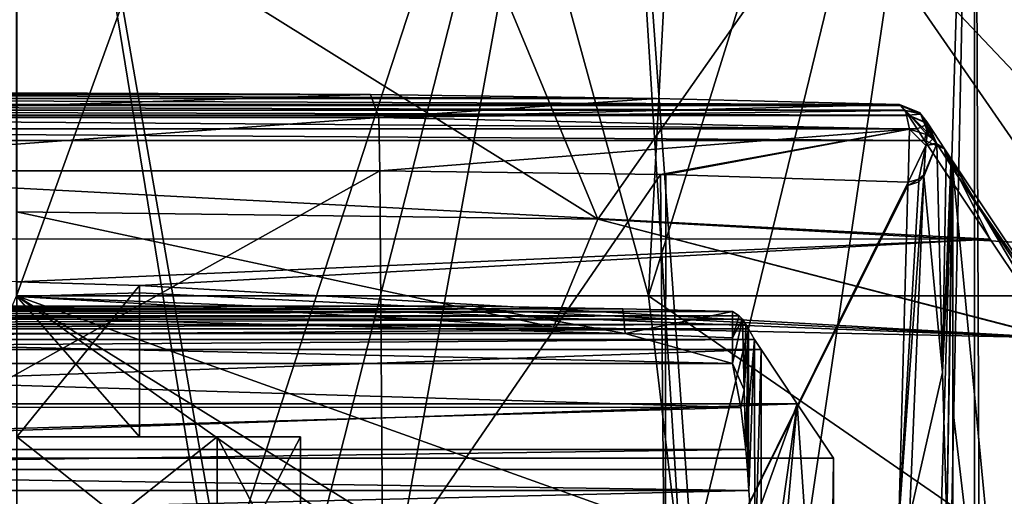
# Model space of a CAD drawing. Header units: millimetres. Extents: x -106 to 198, y -388 to 267.
# Tile 537 of 656: x 0.05 to 17.41, y 41.47 to 49.87. Entities that reach past the tile are written whole.
import ezdxf

# ---------------------------------------------------------------- set-up
doc = ezdxf.new("R2010")
doc.units = ezdxf.units.MM
doc.header["$LTSCALE"] = 52.148148
for name, color, linetype in [('10', 7, 'CONTINUOUS'), ('101', 7, 'CONTINUOUS'), ('102', 7, 'CONTINUOUS'), ('103', 7, 'CONTINUOUS'), ('105', 7, 'CONTINUOUS'), ('119', 7, 'CONTINUOUS'), ('13', 7, 'CONTINUOUS'), ('150', 7, 'CONTINUOUS'), ('151', 7, 'CONTINUOUS'), ('152', 7, 'CONTINUOUS'), ('153', 7, 'CONTINUOUS'), ('154', 7, 'CONTINUOUS'), ('155', 7, 'CONTINUOUS'), ('156', 7, 'CONTINUOUS'), ('157', 7, 'CONTINUOUS'), ('158', 7, 'CONTINUOUS'), ('159', 7, 'CONTINUOUS'), ('160', 7, 'CONTINUOUS'), ('180', 7, 'CONTINUOUS'), ('2', 7, 'CONTINUOUS'), ('233', 7, 'CONTINUOUS'), ('234', 7, 'CONTINUOUS'), ('235', 7, 'CONTINUOUS'), ('26', 7, 'CONTINUOUS'), ('36', 7, 'CONTINUOUS'), ('37', 7, 'CONTINUOUS'), ('5534', 7, 'CONTINUOUS'), ('57', 7, 'CONTINUOUS'), ('58', 7, 'CONTINUOUS'), ('59', 7, 'CONTINUOUS'), ('60', 7, 'CONTINUOUS'), ('87', 7, 'CONTINUOUS'), ('9', 7, 'CONTINUOUS'), ('97', 7, 'CONTINUOUS')]:
    doc.layers.add(name, color=color, linetype=linetype)

msp = doc.modelspace()

# ---------------------------------------------------------------- linework, layer by layer
at = {"layer": '10', "linetype": 'CONTINUOUS'}
for points in [[(17.653, 45.508, 66.972), (16.5, 47.239, 100), (18.719, 24.1, 36.462), (17.653, 45.508, 66.972)], [(18.719, 24.1, 36.462), (16.5, 47.239, 100), (16.5, 43.005, 100), (18.719, 24.1, 36.462)], [(16.5, 38.769, 100), (18.719, 24.1, 36.462), (16.5, 43.005, 100), (16.5, 38.769, 100)]]:
    msp.add_3dface(points, dxfattribs=at)
at = {"layer": '101', "linetype": 'CONTINUOUS'}
for points in [[(10.724, 44.335, 110.003), (8.038, 44.82, 111.147), (10.683, 44.773, 110.242), (10.724, 44.335, 110.003)], [(12.618, 44.723, 109.286), (10.724, 44.335, 110.003), (10.683, 44.773, 110.242), (12.618, 44.723, 109.286)], [(12.617, 44.259, 109.025), (10.724, 44.335, 110.003), (12.618, 44.723, 109.286), (12.617, 44.259, 109.025)], [(12.616, 43.808, 108.762), (10.724, 44.335, 110.003), (12.617, 44.259, 109.025), (12.616, 43.808, 108.762)]]:
    msp.add_3dface(points, dxfattribs=at)
at = {"layer": '102', "linetype": 'CONTINUOUS'}
for points in [[(12.617, 44.259, 109.025), (12.618, 44.723, 109.286), (12.733, 44.65, 107.907), (12.617, 44.259, 109.025)], [(12.792, 44.591, 106.769), (12.617, 44.259, 109.025), (12.733, 44.65, 107.907), (12.792, 44.591, 106.769)], [(12.616, 43.808, 108.762), (12.617, 44.259, 109.025), (12.792, 44.591, 106.769), (12.616, 43.808, 108.762)], [(12.824, 43.346, 105.983), (12.616, 43.808, 108.762), (12.792, 44.591, 106.769), (12.824, 43.346, 105.983)], [(12.76, 43.035, 106.941), (12.616, 43.808, 108.762), (12.824, 43.346, 105.983), (12.76, 43.035, 106.941)], [(12.853, 42.293, 105.194), (12.76, 43.035, 106.941), (12.824, 43.346, 105.983), (12.853, 42.293, 105.194)]]:
    msp.add_3dface(points, dxfattribs=at)
at = {"layer": '103', "linetype": 'CONTINUOUS'}
for points in [[(12.824, 43.346, 105.983), (12.792, 44.591, 106.769), (12.853, 44.495, 104.94), (12.824, 43.346, 105.983)], [(12.898, 44.419, 103.5), (12.824, 43.346, 105.983), (12.853, 44.495, 104.94), (12.898, 44.419, 103.5)], [(12.853, 42.293, 105.194), (12.824, 43.346, 105.983), (12.898, 44.419, 103.5), (12.853, 42.293, 105.194)], [(12.898, 43.01, 103.56), (12.853, 42.293, 105.194), (12.898, 44.419, 103.5), (12.898, 43.01, 103.56)], [(12.88, 41.943, 104.368), (12.853, 42.293, 105.194), (12.898, 43.01, 103.56), (12.88, 41.943, 104.368)], [(12.904, 41.574, 103.5), (12.88, 41.943, 104.368), (12.898, 43.01, 103.56), (12.904, 41.574, 103.5)]]:
    msp.add_3dface(points, dxfattribs=at)
at = {"layer": '105', "linetype": 'CONTINUOUS'}
for points in [[(12.898, 43.01, 103.56), (12.898, 44.419, 103.5), (13.005, 44.235, 99.983), (12.898, 43.01, 103.56)], [(12.904, 41.574, 103.5), (12.898, 43.01, 103.56), (13.005, 44.235, 99.983), (12.904, 41.574, 103.5)], [(13.011, 40.093, 100.011), (12.904, 41.574, 103.5), (13.005, 44.235, 99.983), (13.011, 40.093, 100.011)], [(13.12, 44.053, 96.5), (13.011, 40.093, 100.011), (13.005, 44.235, 99.983), (13.12, 44.053, 96.5)], [(13.12, 44.053, 96.5), (13.12, 41.328, 96.5), (13.011, 40.093, 100.011), (13.12, 44.053, 96.5)]]:
    msp.add_3dface(points, dxfattribs=at)
at = {"layer": '119', "linetype": 'CONTINUOUS'}
msp.add_3dface([(8.206, 39.195, -20.5), (-0.001, 45, -20.5), (8.416, 39.789, -20.289), (8.206, 39.195, -20.5)], dxfattribs=at)
at = {"layer": '13', "linetype": 'CONTINUOUS'}
for points in [[(-11.272, 48.477, 114.046), (15.561, 48.374, 112.081), (-15.561, 48.374, 112.081), (-11.272, 48.477, 114.046)], [(-6.235, 48.548, 115.404), (11.275, 48.477, 114.044), (-11.272, 48.477, 114.046), (-6.235, 48.548, 115.404)], [(11.275, 48.477, 114.044), (15.561, 48.374, 112.081), (-11.272, 48.477, 114.046), (11.275, 48.477, 114.044)], [(0, 48.578, 115.97), (6.235, 48.548, 115.404), (-6.235, 48.548, 115.404), (0, 48.578, 115.97)], [(6.235, 48.548, 115.404), (11.275, 48.477, 114.044), (-6.235, 48.548, 115.404), (6.235, 48.548, 115.404)], [(-15.707, 48.187, 108.518), (-15.645, 48.271, 110.114), (15.707, 48.187, 108.518), (-15.707, 48.187, 108.518)], [(-15.645, 48.271, 110.114), (-15.575, 48.357, 111.752), (15.645, 48.271, 110.114), (-15.645, 48.271, 110.114)], [(15.707, 48.187, 108.518), (-15.645, 48.271, 110.114), (15.645, 48.271, 110.114), (15.707, 48.187, 108.518)], [(-15.575, 48.357, 111.752), (-15.568, 48.365, 111.914), (15.575, 48.357, 111.752), (-15.575, 48.357, 111.752)], [(15.645, 48.271, 110.114), (-15.575, 48.357, 111.752), (15.575, 48.357, 111.752), (15.645, 48.271, 110.114)], [(-15.568, 48.365, 111.914), (-15.561, 48.374, 112.081), (15.568, 48.365, 111.914), (-15.568, 48.365, 111.914)], [(15.575, 48.357, 111.752), (-15.568, 48.365, 111.914), (15.568, 48.365, 111.914), (15.575, 48.357, 111.752)], [(-15.561, 48.374, 112.081), (15.561, 48.374, 112.081), (15.568, 48.365, 111.914), (-15.561, 48.374, 112.081)], [(-15.869, 47.944, 103.884), (-15.715, 48.176, 108.304), (15.869, 47.944, 103.884), (-15.869, 47.944, 103.884)], [(-15.715, 48.176, 108.304), (-15.711, 48.182, 108.411), (15.715, 48.176, 108.304), (-15.715, 48.176, 108.304)], [(15.869, 47.944, 103.884), (-15.715, 48.176, 108.304), (15.715, 48.176, 108.304), (15.869, 47.944, 103.884)], [(-15.711, 48.182, 108.411), (-15.707, 48.187, 108.518), (15.711, 48.182, 108.411), (-15.711, 48.182, 108.411)], [(15.715, 48.176, 108.304), (-15.711, 48.182, 108.411), (15.711, 48.182, 108.411), (15.715, 48.176, 108.304)], [(15.711, 48.182, 108.411), (-15.707, 48.187, 108.518), (15.707, 48.187, 108.518), (15.711, 48.182, 108.411)], [(-16, 47.74, 99.983), (-15.869, 47.944, 103.884), (16, 47.74, 99.983), (-16, 47.74, 99.983)], [(16, 47.74, 99.983), (-15.869, 47.944, 103.884), (15.869, 47.944, 103.884), (16, 47.74, 99.983)], [(-17.154, 46.007, 66.914), (-16, 47.739, 99.957), (17.158, 46.001, 66.798), (-17.154, 46.007, 66.914)], [(-16, 47.739, 99.97), (-16, 47.74, 99.983), (16, 47.739, 99.97), (-16, 47.739, 99.97)], [(16, 47.739, 99.97), (-16, 47.74, 99.983), (16, 47.74, 99.983), (16, 47.739, 99.97)], [(-16, 47.739, 99.957), (-16, 47.739, 99.97), (16, 47.739, 99.957), (-16, 47.739, 99.957)], [(16, 47.739, 99.957), (-16, 47.739, 99.97), (16, 47.739, 99.97), (16, 47.739, 99.957)], [(17.158, 46.001, 66.798), (-16, 47.739, 99.957), (16, 47.739, 99.957), (17.158, 46.001, 66.798)], [(-17.154, 46.007, 66.914), (17.158, 46.001, 66.798), (0, 45.251, 52.5), (-17.154, 46.007, 66.914)], [(0, 45.251, 52.5), (17.158, 46.001, 66.798), (2.165, 45.186, 51.251), (0, 45.251, 52.5)], [(17.158, 46.001, 66.798), (18.317, 44.261, 33.609), (2.165, 45.186, 51.251), (17.158, 46.001, 66.798)], [(2.165, 45.186, 51.251), (18.317, 44.261, 33.609), (2.165, 45.055, 48.749), (2.165, 45.186, 51.251)], [(9.463, 44.448, 37.175), (-0.002, 44.512, 38.39), (0, 44.989, 47.5), (9.463, 44.448, 37.175)], [(18.317, 44.261, 33.609), (0, 44.989, 47.5), (2.165, 45.055, 48.749), (18.317, 44.261, 33.609)], [(18.317, 44.261, 33.609), (9.463, 44.448, 37.175), (0, 44.989, 47.5), (18.317, 44.261, 33.609)]]:
    msp.add_3dface(points, dxfattribs=at)
at = {"layer": '150', "linetype": 'CONTINUOUS'}
for points in [[(6.235, 48.548, 115.404), (0, 48.578, 115.97), (-6.385, 48.143, 116.247), (6.235, 48.548, 115.404)], [(6.235, 48.548, 115.404), (-6.385, 48.143, 116.247), (6.385, 48.143, 116.247), (6.235, 48.548, 115.404)], [(-6.401, 47.204, 116.38), (6.401, 47.204, 116.38), (6.385, 48.143, 116.247), (-6.401, 47.204, 116.38)], [(-6.385, 48.143, 116.247), (-6.401, 47.204, 116.38), (6.385, 48.143, 116.247), (-6.385, 48.143, 116.247)]]:
    msp.add_3dface(points, dxfattribs=at)
at = {"layer": '151', "linetype": 'CONTINUOUS'}
for points in [[(11.275, 48.477, 114.044), (6.235, 48.548, 115.404), (6.385, 48.143, 116.247), (11.275, 48.477, 114.044)], [(15.561, 48.374, 112.081), (11.275, 48.477, 114.044), (6.385, 48.143, 116.247), (15.561, 48.374, 112.081)], [(15.561, 48.374, 112.081), (6.385, 48.143, 116.247), (15.667, 48.269, 112.596), (15.561, 48.374, 112.081)], [(15.667, 48.269, 112.596), (6.385, 48.143, 116.247), (15.732, 47.938, 112.991), (15.667, 48.269, 112.596)], [(6.385, 48.143, 116.247), (6.401, 47.204, 116.38), (15.732, 47.938, 112.991), (6.385, 48.143, 116.247)], [(6.401, 47.204, 116.38), (11.345, 47.141, 115.07), (15.732, 47.938, 112.991), (6.401, 47.204, 116.38)], [(11.345, 47.141, 115.07), (11.443, 47.139, 115.035), (15.732, 47.938, 112.991), (11.345, 47.141, 115.07)], [(11.443, 47.139, 115.035), (15.709, 47.002, 113.11), (15.732, 47.938, 112.991), (11.443, 47.139, 115.035)]]:
    msp.add_3dface(points, dxfattribs=at)
at = {"layer": '152', "linetype": 'CONTINUOUS'}
for points in [[(15.544, 41.026, 109.688), (15.733, 41.096, 109.402), (15.985, 47.105, 112.713), (15.544, 41.026, 109.688)], [(15.544, 41.026, 109.688), (15.985, 47.105, 112.713), (15.899, 47.009, 112.931), (15.544, 41.026, 109.688)], [(15.707, 46.948, 113.085), (15.544, 41.026, 109.688), (15.899, 47.009, 112.931), (15.707, 46.948, 113.085)]]:
    msp.add_3dface(points, dxfattribs=at)
at = {"layer": '153', "linetype": 'CONTINUOUS'}
for points in [[(15.709, 47.002, 113.11), (15.707, 46.948, 113.085), (15.901, 47.054, 112.951), (15.709, 47.002, 113.11)], [(15.707, 46.948, 113.085), (15.899, 47.009, 112.931), (15.901, 47.054, 112.951), (15.707, 46.948, 113.085)], [(15.899, 47.009, 112.931), (15.985, 47.105, 112.713), (15.901, 47.054, 112.951), (15.899, 47.009, 112.931)], [(15.986, 47.121, 112.72), (15.986, 47.136, 112.727), (15.901, 47.054, 112.951), (15.986, 47.121, 112.72)], [(15.985, 47.105, 112.713), (15.986, 47.121, 112.72), (15.901, 47.054, 112.951), (15.985, 47.105, 112.713)], [(15.709, 47.002, 113.11), (15.708, 46.975, 113.097), (15.707, 46.948, 113.085), (15.709, 47.002, 113.11)]]:
    msp.add_3dface(points, dxfattribs=at)
at = {"layer": '154', "linetype": 'CONTINUOUS'}
for points in [[(15.561, 48.374, 112.081), (15.667, 48.269, 112.596), (15.922, 48.224, 112.069), (15.561, 48.374, 112.081)], [(16.047, 47.84, 112.358), (16.065, 47.865, 112.008), (15.667, 48.269, 112.596), (16.047, 47.84, 112.358)], [(16.047, 47.84, 112.358), (15.667, 48.269, 112.596), (15.732, 47.938, 112.991), (16.047, 47.84, 112.358)], [(15.667, 48.269, 112.596), (16.065, 47.865, 112.008), (15.922, 48.224, 112.069), (15.667, 48.269, 112.596)], [(15.709, 47.002, 113.11), (16.023, 47.651, 112.649), (15.732, 47.938, 112.991), (15.709, 47.002, 113.11)], [(16.023, 47.651, 112.649), (16.047, 47.84, 112.358), (15.732, 47.938, 112.991), (16.023, 47.651, 112.649)], [(16.023, 47.651, 112.649), (15.709, 47.002, 113.11), (15.901, 47.054, 112.951), (16.023, 47.651, 112.649)], [(15.986, 47.136, 112.727), (16.023, 47.651, 112.649), (15.901, 47.054, 112.951), (15.986, 47.136, 112.727)]]:
    msp.add_3dface(points, dxfattribs=at)
at = {"layer": '155', "linetype": 'CONTINUOUS'}
for points in [[(15.568, 48.365, 111.914), (15.561, 48.374, 112.081), (15.922, 48.224, 112.069), (15.568, 48.365, 111.914)], [(15.575, 48.357, 111.752), (15.568, 48.365, 111.914), (15.922, 48.224, 112.069), (15.575, 48.357, 111.752)], [(15.575, 48.357, 111.752), (15.922, 48.224, 112.069), (15.934, 48.205, 111.772), (15.575, 48.357, 111.752)], [(15.922, 48.224, 112.069), (16.065, 47.865, 112.008), (15.934, 48.205, 111.772), (15.922, 48.224, 112.069)], [(16.065, 47.865, 112.008), (16.069, 47.849, 111.9), (15.934, 48.205, 111.772), (16.065, 47.865, 112.008)], [(16.069, 47.849, 111.9), (16.074, 47.841, 111.796), (15.934, 48.205, 111.772), (16.069, 47.849, 111.9)]]:
    msp.add_3dface(points, dxfattribs=at)
at = {"layer": '156', "linetype": 'CONTINUOUS'}
for points in [[(15.645, 48.271, 110.114), (15.575, 48.357, 111.752), (15.934, 48.205, 111.772), (15.645, 48.271, 110.114)], [(15.707, 48.187, 108.518), (15.645, 48.271, 110.114), (15.934, 48.205, 111.772), (15.707, 48.187, 108.518)], [(15.707, 48.187, 108.518), (15.934, 48.205, 111.772), (16.059, 48.043, 108.538), (15.707, 48.187, 108.518)], [(16.074, 47.841, 111.796), (16.146, 47.768, 110.13), (15.934, 48.205, 111.772), (16.074, 47.841, 111.796)], [(16.146, 47.768, 110.13), (16.207, 47.693, 108.562), (15.934, 48.205, 111.772), (16.146, 47.768, 110.13)], [(15.934, 48.205, 111.772), (16.207, 47.693, 108.562), (16.059, 48.043, 108.538), (15.934, 48.205, 111.772)]]:
    msp.add_3dface(points, dxfattribs=at)
at = {"layer": '157', "linetype": 'CONTINUOUS'}
for points in [[(15.711, 48.182, 108.411), (15.707, 48.187, 108.518), (16.059, 48.043, 108.538), (15.711, 48.182, 108.411)], [(15.715, 48.176, 108.304), (15.711, 48.182, 108.411), (16.059, 48.043, 108.538), (15.715, 48.176, 108.304)], [(15.715, 48.176, 108.304), (16.059, 48.043, 108.538), (16.066, 48.032, 108.324), (15.715, 48.176, 108.304)], [(16.207, 47.693, 108.562), (16.211, 47.688, 108.454), (16.059, 48.043, 108.538), (16.207, 47.693, 108.562)], [(16.211, 47.688, 108.454), (16.215, 47.682, 108.348), (16.059, 48.043, 108.538), (16.211, 47.688, 108.454)], [(16.059, 48.043, 108.538), (16.215, 47.682, 108.348), (16.066, 48.032, 108.324), (16.059, 48.043, 108.538)]]:
    msp.add_3dface(points, dxfattribs=at)
at = {"layer": '158', "linetype": 'CONTINUOUS'}
for points in [[(15.869, 47.944, 103.884), (15.715, 48.176, 108.304), (16.066, 48.032, 108.324), (15.869, 47.944, 103.884)], [(16, 47.74, 99.983), (15.869, 47.944, 103.884), (16.066, 48.032, 108.324), (16, 47.74, 99.983)], [(16, 47.74, 99.983), (16.066, 48.032, 108.324), (16.353, 47.594, 100.003), (16, 47.74, 99.983)], [(16.066, 48.032, 108.324), (16.215, 47.682, 108.348), (16.353, 47.594, 100.003), (16.066, 48.032, 108.324)], [(16.215, 47.682, 108.348), (16.384, 47.428, 103.494), (16.353, 47.594, 100.003), (16.215, 47.682, 108.348)], [(16.384, 47.428, 103.494), (16.465, 47.303, 101.143), (16.353, 47.594, 100.003), (16.384, 47.428, 103.494)], [(16.465, 47.303, 101.143), (16.484, 47.271, 100.562), (16.353, 47.594, 100.003), (16.465, 47.303, 101.143)], [(16.484, 47.271, 100.562), (16.499, 47.241, 100.026), (16.353, 47.594, 100.003), (16.484, 47.271, 100.562)]]:
    msp.add_3dface(points, dxfattribs=at)
at = {"layer": '159', "linetype": 'CONTINUOUS'}
for points in [[(16, 47.739, 99.97), (16, 47.74, 99.983), (16.353, 47.594, 100.003), (16, 47.739, 99.97)], [(16, 47.739, 99.957), (16, 47.739, 99.97), (16.353, 47.594, 100.003), (16, 47.739, 99.957)], [(16, 47.739, 99.957), (16.353, 47.594, 100.003), (16.354, 47.593, 99.977), (16, 47.739, 99.957)], [(16.353, 47.594, 100.003), (16.499, 47.241, 100.026), (16.354, 47.593, 99.977), (16.353, 47.594, 100.003)], [(16.499, 47.241, 100.026), (16.5, 47.239, 100), (16.354, 47.593, 99.977), (16.499, 47.241, 100.026)], [(16.5, 47.239, 100), (16.499, 47.241, 100.026), (16.5, 47.24, 100.013), (16.5, 47.239, 100)]]:
    msp.add_3dface(points, dxfattribs=at)
at = {"layer": '160', "linetype": 'CONTINUOUS'}
for points in [[(17.158, 46.001, 66.798), (16, 47.739, 99.957), (16.354, 47.593, 99.977), (17.158, 46.001, 66.798)], [(16.354, 47.593, 99.977), (16.5, 47.239, 100), (18.671, 44.115, 33.629), (16.354, 47.593, 99.977)], [(18.317, 44.261, 33.609), (17.158, 46.001, 66.798), (16.354, 47.593, 99.977), (18.317, 44.261, 33.609)], [(18.317, 44.261, 33.609), (16.354, 47.593, 99.977), (18.671, 44.115, 33.629), (18.317, 44.261, 33.609)], [(16.5, 47.239, 100), (17.653, 45.508, 66.972), (18.671, 44.115, 33.629), (16.5, 47.239, 100)]]:
    msp.add_3dface(points, dxfattribs=at)
at = {"layer": '180', "linetype": 'CONTINUOUS'}
for points in [[(10.433, 60.8, 14.36), (5.105, 39.886, 17), (0, 28.8, 17.75), (10.433, 60.8, 14.36)], [(0, 60.8, 17.75), (10.433, 60.8, 14.36), (0, 28.8, 17.75), (0, 60.8, 17.75)], [(10.433, 60.8, -14.36), (0, 60.8, -17.75), (5.105, 31.5, -17), (10.433, 60.8, -14.36)], [(0, 60.8, -17.75), (0, 28.8, -17.75), (5.105, 29.5, -17), (0, 60.8, -17.75)], [(5.105, 31.5, -17), (0, 60.8, -17.75), (5.105, 29.5, -17), (5.105, 31.5, -17)], [(11.749, 39.692, 13.305), (5.105, 39.886, 17), (10.433, 60.8, 14.36), (11.749, 39.692, 13.305)], [(10.433, 60.8, -14.36), (5.105, 31.5, -17), (12.551, 31.5, -12.551), (10.433, 60.8, -14.36)], [(11.749, 39.692, 13.305), (10.433, 60.8, 14.36), (16.881, 60.8, 5.485), (11.749, 39.692, 13.305)], [(16.881, 60.8, -5.485), (10.433, 60.8, -14.36), (12.551, 31.5, -12.551), (16.881, 60.8, -5.485)], [(16.24, 39.371, 7.165), (11.749, 39.692, 13.305), (16.881, 60.8, 5.485), (16.24, 39.371, 7.165)], [(17, 31.5, -5.105), (16.881, 60.8, -5.485), (12.551, 31.5, -12.551), (17, 31.5, -5.105)], [(16.24, 39.371, 7.165), (16.881, 60.8, 5.485), (16.24, 29.5, 7.165), (16.24, 39.371, 7.165)], [(16.881, 60.8, 5.485), (16.881, 28.8, 5.485), (16.24, 29.5, 7.165), (16.881, 60.8, 5.485)], [(16.881, 60.8, 5.485), (16.881, 60.8, -5.485), (16.881, 28.8, 5.485), (16.881, 60.8, 5.485)], [(16.881, 28.8, 5.485), (16.881, 60.8, -5.485), (17, 31.5, -5.105), (16.881, 28.8, 5.485)]]:
    msp.add_3dface(points, dxfattribs=at)
at = {"layer": '2', "linetype": 'CONTINUOUS'}
for points in [[(0, 62.5, -20.5), (6.335, 62.5, -19.497), (-0.001, 45, -20.5), (0, 62.5, -20.5)], [(-0.001, 45, -20.5), (6.335, 62.5, -19.497), (11.136, 45, -17.212), (-0.001, 45, -20.5)], [(6.335, 62.5, -19.497), (12.05, 62.5, -16.585), (11.136, 45, -17.212), (6.335, 62.5, -19.497)], [(12.05, 62.5, -16.585), (16.585, 62.5, -12.05), (11.136, 45, -17.212), (12.05, 62.5, -16.585)], [(11.136, 45, -17.212), (16.585, 62.5, -12.05), (18.699, 45, -8.402), (11.136, 45, -17.212)], [(16.585, 62.5, -12.05), (19.497, 62.5, -6.335), (18.699, 45, -8.402), (16.585, 62.5, -12.05)]]:
    msp.add_3dface(points, dxfattribs=at)
at = {"layer": '233', "linetype": 'CONTINUOUS'}
for points in [[(0, 45.251, 52.5), (2.165, 45.186, 51.251), (0, 42.518, 52.5), (0, 45.251, 52.5)], [(0, 42.518, 52.5), (2.165, 45.186, 51.251), (2.165, 42.518, 51.25), (0, 42.518, 52.5)], [(2.165, 45.186, 51.251), (2.165, 45.055, 48.749), (2.165, 42.518, 51.25), (2.165, 45.186, 51.251)], [(2.165, 45.055, 48.749), (0, 44.989, 47.5), (2.165, 42.518, 48.75), (2.165, 45.055, 48.749)], [(2.165, 42.518, 48.75), (0, 44.989, 47.5), (0, 42.518, 47.5), (2.165, 42.518, 48.75)], [(2.165, 42.518, 51.25), (2.165, 45.055, 48.749), (2.165, 42.518, 48.75), (2.165, 42.518, 51.25)]]:
    msp.add_3dface(points, dxfattribs=at)
at = {"layer": '234', "linetype": 'CONTINUOUS'}
for points in [[(0, 42.518, 52.5), (2.165, 42.518, 51.25), (0, 42.518, 55), (0, 42.518, 52.5)], [(0, 42.518, 55), (2.165, 42.518, 51.25), (3.536, 42.518, 53.535), (0, 42.518, 55)], [(2.165, 42.518, 48.75), (0, 42.518, 47.5), (3.536, 42.518, 46.465), (2.165, 42.518, 48.75)], [(0, 42.518, 47.5), (0, 42.518, 45), (3.536, 42.518, 46.465), (0, 42.518, 47.5)], [(2.165, 42.518, 51.25), (2.165, 42.518, 48.75), (3.536, 42.518, 46.465), (2.165, 42.518, 51.25)], [(3.536, 42.518, 53.535), (2.165, 42.518, 51.25), (3.536, 42.518, 46.465), (3.536, 42.518, 53.535)], [(5, 42.518, 50), (3.536, 42.518, 53.535), (3.536, 42.518, 46.465), (5, 42.518, 50)]]:
    msp.add_3dface(points, dxfattribs=at)
at = {"layer": '235', "linetype": 'CONTINUOUS'}
for points in [[(3.536, 42.518, 46.465), (0, 42.518, 45), (3.536, 39.718, 46.464), (3.536, 42.518, 46.465)], [(3.536, 39.718, 46.464), (0, 42.518, 45), (0, 39.718, 45), (3.536, 39.718, 46.464)], [(0, 42.518, 55), (3.536, 42.518, 53.535), (0, 39.718, 55), (0, 42.518, 55)], [(0, 39.718, 55), (3.536, 42.518, 53.535), (3.536, 39.718, 53.536), (0, 39.718, 55)], [(3.536, 42.518, 53.535), (5, 42.518, 50), (3.536, 39.718, 53.536), (3.536, 42.518, 53.535)], [(5, 42.518, 50), (3.536, 42.518, 46.465), (5, 39.718, 50), (5, 42.518, 50)], [(3.536, 39.718, 53.536), (5, 42.518, 50), (5, 39.718, 50), (3.536, 39.718, 53.536)], [(5, 39.718, 50), (3.536, 42.518, 46.465), (3.536, 39.718, 46.464), (5, 39.718, 50)]]:
    msp.add_3dface(points, dxfattribs=at)
at = {"layer": '26', "linetype": 'CONTINUOUS'}
for points in [[(13.12, 41.328, 96.5), (13.12, 44.053, 96.5), (13.755, 43.101, 78.338), (13.12, 41.328, 96.5)], [(13.12, 38.603, 96.5), (13.12, 41.328, 96.5), (13.755, 43.101, 78.338), (13.12, 38.603, 96.5)], [(13.231, 37.258, 93.331), (13.12, 38.603, 96.5), (13.755, 43.101, 78.338), (13.231, 37.258, 93.331)], [(14.307, 35.028, 62.5), (13.231, 37.258, 93.331), (13.755, 43.101, 78.338), (14.307, 35.028, 62.5)], [(14.395, 42.14, 60), (14.307, 35.028, 62.5), (13.755, 43.101, 78.338), (14.395, 42.14, 60)], [(14.395, 39.018, 60), (14.307, 35.028, 62.5), (14.395, 42.14, 60), (14.395, 39.018, 60)]]:
    msp.add_3dface(points, dxfattribs=at)
at = {"layer": '36', "linetype": 'CONTINUOUS'}
for points in [[(14.395, 39.018, 60), (14.395, 42.14, 60), (-14.395, 42.14, 60), (14.395, 39.018, 60)], [(-14.395, 39.018, 60), (14.395, 39.018, 60), (-14.395, 42.14, 60), (-14.395, 39.018, 60)]]:
    msp.add_3dface(points, dxfattribs=at)
at = {"layer": '37', "linetype": 'CONTINUOUS'}
for points in [[(-8.038, 44.82, 111.147), (10.724, 44.335, 110.003), (-10.721, 44.335, 110.005), (-8.038, 44.82, 111.147)], [(8.038, 44.82, 111.147), (10.724, 44.335, 110.003), (-8.038, 44.82, 111.147), (8.038, 44.82, 111.147)], [(-10.721, 44.335, 110.005), (12.616, 43.808, 108.762), (-12.616, 43.808, 108.762), (-10.721, 44.335, 110.005)], [(10.724, 44.335, 110.003), (12.616, 43.808, 108.762), (-10.721, 44.335, 110.005), (10.724, 44.335, 110.003)], [(-12.616, 43.808, 108.762), (12.76, 43.035, 106.941), (-12.759, 43.043, 106.96), (-12.616, 43.808, 108.762)], [(12.616, 43.808, 108.762), (12.76, 43.035, 106.941), (-12.616, 43.808, 108.762), (12.616, 43.808, 108.762)], [(-12.759, 43.043, 106.96), (12.76, 43.035, 106.941), (-12.853, 42.293, 105.194), (-12.759, 43.043, 106.96)], [(12.76, 43.035, 106.941), (12.853, 42.293, 105.194), (-12.853, 42.293, 105.194), (12.76, 43.035, 106.941)], [(12.853, 42.293, 105.194), (12.88, 41.943, 104.368), (-12.88, 41.943, 104.368), (12.853, 42.293, 105.194)], [(-12.853, 42.293, 105.194), (12.853, 42.293, 105.194), (-12.88, 41.943, 104.368), (-12.853, 42.293, 105.194)], [(-12.88, 41.943, 104.368), (12.904, 41.574, 103.5), (-12.904, 41.574, 103.5), (-12.88, 41.943, 104.368)], [(12.88, 41.943, 104.368), (12.904, 41.574, 103.5), (-12.88, 41.943, 104.368), (12.88, 41.943, 104.368)], [(-12.904, 41.574, 103.5), (12.904, 41.574, 103.5), (0, 41.263, 102.767), (-12.904, 41.574, 103.5)], [(12.904, 41.574, 103.5), (13.011, 40.093, 100.011), (0, 41.263, 102.767), (12.904, 41.574, 103.5)]]:
    msp.add_3dface(points, dxfattribs=at)
at = {"layer": '5534', "linetype": 'CONTINUOUS'}
for points in [[(-10.693, 44.773, 110.238), (-12.618, 44.723, 109.286), (10.683, 44.773, 110.242), (-10.693, 44.773, 110.238)], [(-12.618, 44.723, 109.286), (12.618, 44.723, 109.286), (10.683, 44.773, 110.242), (-12.618, 44.723, 109.286)], [(8.038, 44.82, 111.147), (-8.038, 44.82, 111.147), (-10.693, 44.773, 110.238), (8.038, 44.82, 111.147)], [(8.038, 44.82, 111.147), (-10.693, 44.773, 110.238), (10.683, 44.773, 110.242), (8.038, 44.82, 111.147)], [(-12.733, 44.65, 107.905), (-12.792, 44.591, 106.769), (12.733, 44.65, 107.907), (-12.733, 44.65, 107.905)], [(-12.792, 44.591, 106.769), (12.792, 44.591, 106.769), (12.733, 44.65, 107.907), (-12.792, 44.591, 106.769)], [(-12.618, 44.723, 109.286), (-12.733, 44.65, 107.905), (12.618, 44.723, 109.286), (-12.618, 44.723, 109.286)], [(12.618, 44.723, 109.286), (-12.733, 44.65, 107.905), (12.733, 44.65, 107.907), (12.618, 44.723, 109.286)], [(-12.851, 44.497, 104.979), (-12.898, 44.419, 103.5), (12.853, 44.495, 104.94), (-12.851, 44.497, 104.979)], [(-12.898, 44.419, 103.5), (12.898, 44.419, 103.5), (12.853, 44.495, 104.94), (-12.898, 44.419, 103.5)], [(-12.792, 44.591, 106.769), (-12.851, 44.497, 104.979), (12.792, 44.591, 106.769), (-12.792, 44.591, 106.769)], [(12.792, 44.591, 106.769), (-12.851, 44.497, 104.979), (12.853, 44.495, 104.94), (12.792, 44.591, 106.769)], [(12.898, 44.419, 103.5), (-12.898, 44.419, 103.5), (-13.005, 44.235, 99.983), (12.898, 44.419, 103.5)], [(12.898, 44.419, 103.5), (-13.005, 44.235, 99.983), (13.005, 44.235, 99.983), (12.898, 44.419, 103.5)], [(-13.111, 44.053, 96.5), (13.12, 44.053, 96.5), (13.005, 44.235, 99.983), (-13.111, 44.053, 96.5)], [(-13.005, 44.235, 99.983), (-13.111, 44.053, 96.5), (13.005, 44.235, 99.983), (-13.005, 44.235, 99.983)], [(13.755, 43.101, 78.338), (13.12, 44.053, 96.5), (-13.755, 43.101, 78.338), (13.755, 43.101, 78.338)], [(13.12, 44.053, 96.5), (-13.111, 44.053, 96.5), (-13.755, 43.101, 78.338), (13.12, 44.053, 96.5)], [(14.395, 42.14, 60), (13.755, 43.101, 78.338), (-14.395, 42.14, 60), (14.395, 42.14, 60)], [(-14.395, 42.14, 60), (13.755, 43.101, 78.338), (-13.755, 43.101, 78.338), (-14.395, 42.14, 60)]]:
    msp.add_3dface(points, dxfattribs=at)
at = {"layer": '57', "linetype": 'CONTINUOUS'}
for points in [[(-6.401, 47.204, 116.38), (-6.453, 40.017, 112.98), (6.401, 47.204, 116.38), (-6.401, 47.204, 116.38)], [(6.401, 47.204, 116.38), (-6.453, 40.017, 112.98), (6.453, 40.017, 112.98), (6.401, 47.204, 116.38)]]:
    msp.add_3dface(points, dxfattribs=at)
at = {"layer": '58', "linetype": 'CONTINUOUS'}
for points in [[(6.401, 47.204, 116.38), (6.453, 40.017, 112.98), (11.345, 47.141, 115.07), (6.401, 47.204, 116.38)], [(11.345, 47.141, 115.07), (6.453, 40.017, 112.98), (11.428, 38.364, 110.484), (11.345, 47.141, 115.07)], [(11.345, 47.141, 115.07), (11.428, 38.364, 110.484), (11.443, 47.139, 115.035), (11.345, 47.141, 115.07)], [(11.443, 47.139, 115.035), (11.428, 38.364, 110.484), (15.709, 47.002, 113.11), (11.443, 47.139, 115.035)], [(15.709, 47.002, 113.11), (11.428, 38.364, 110.484), (15.708, 46.975, 113.097), (15.709, 47.002, 113.11)], [(15.708, 46.975, 113.097), (11.428, 38.364, 110.484), (15.707, 46.948, 113.085), (15.708, 46.975, 113.097)], [(15.707, 46.948, 113.085), (11.428, 38.364, 110.484), (15.544, 41.026, 109.688), (15.707, 46.948, 113.085)]]:
    msp.add_3dface(points, dxfattribs=at)
at = {"layer": '59', "linetype": 'CONTINUOUS'}
for points in [[(16.047, 47.84, 112.358), (16.023, 47.651, 112.649), (16.146, 47.768, 110.13), (16.047, 47.84, 112.358)], [(16.146, 47.768, 110.13), (16.023, 47.651, 112.649), (16.207, 47.693, 108.562), (16.146, 47.768, 110.13)], [(16.065, 47.865, 112.008), (16.047, 47.84, 112.358), (16.069, 47.849, 111.9), (16.065, 47.865, 112.008)], [(16.069, 47.849, 111.9), (16.047, 47.84, 112.358), (16.074, 47.841, 111.796), (16.069, 47.849, 111.9)], [(16.074, 47.841, 111.796), (16.047, 47.84, 112.358), (16.146, 47.768, 110.13), (16.074, 47.841, 111.796)], [(15.986, 47.121, 112.72), (15.985, 47.105, 112.713), (16.215, 47.682, 108.348), (15.986, 47.121, 112.72)], [(16.215, 47.682, 108.348), (15.985, 47.105, 112.713), (16.315, 43.65, 106.293), (16.215, 47.682, 108.348)], [(15.986, 47.136, 112.727), (15.986, 47.121, 112.72), (16.215, 47.682, 108.348), (15.986, 47.136, 112.727)], [(16.023, 47.651, 112.649), (15.986, 47.136, 112.727), (16.215, 47.682, 108.348), (16.023, 47.651, 112.649)], [(16.207, 47.693, 108.562), (16.023, 47.651, 112.649), (16.211, 47.688, 108.454), (16.207, 47.693, 108.562)], [(16.211, 47.688, 108.454), (16.023, 47.651, 112.649), (16.215, 47.682, 108.348), (16.211, 47.688, 108.454)], [(15.985, 47.105, 112.713), (15.733, 41.096, 109.402), (16.315, 43.65, 106.293), (15.985, 47.105, 112.713)], [(16.315, 43.65, 106.293), (15.733, 41.096, 109.402), (16.391, 40.997, 104.086), (16.315, 43.65, 106.293)]]:
    msp.add_3dface(points, dxfattribs=at)
at = {"layer": '60', "linetype": 'CONTINUOUS'}
for points in [[(16.215, 47.682, 108.348), (16.315, 43.65, 106.293), (16.384, 47.428, 103.494), (16.215, 47.682, 108.348)], [(16.384, 47.428, 103.494), (16.315, 43.65, 106.293), (16.465, 47.303, 101.143), (16.384, 47.428, 103.494)], [(16.465, 47.303, 101.143), (16.315, 43.65, 106.293), (16.484, 47.271, 100.562), (16.465, 47.303, 101.143)], [(16.315, 43.65, 106.293), (16.391, 40.997, 104.086), (16.484, 47.271, 100.562), (16.315, 43.65, 106.293)], [(16.484, 47.271, 100.562), (16.391, 40.997, 104.086), (16.499, 47.241, 100.026), (16.484, 47.271, 100.562)], [(16.391, 40.997, 104.086), (16.5, 38.769, 100), (16.499, 47.241, 100.026), (16.391, 40.997, 104.086)], [(16.499, 47.241, 100.026), (16.5, 38.769, 100), (16.5, 47.24, 100.013), (16.499, 47.241, 100.026)], [(16.5, 47.239, 100), (16.5, 47.24, 100.013), (16.5, 43.005, 100), (16.5, 47.239, 100)], [(16.5, 38.769, 100), (16.5, 43.005, 100), (16.5, 47.24, 100.013), (16.5, 38.769, 100)]]:
    msp.add_3dface(points, dxfattribs=at)
at = {"layer": '87', "linetype": 'CONTINUOUS'}
for points in [[(-0.001, 45, -20.5), (11.136, 45, -17.212), (11.629, 40.835, -17.975), (-0.001, 45, -20.5)], [(8.416, 39.789, -20.289), (-0.001, 45, -20.5), (11.629, 40.835, -17.975), (8.416, 39.789, -20.289)], [(11.136, 45, -17.212), (18.699, 45, -8.402), (21.371, 37.929, -9.602), (11.136, 45, -17.212)], [(11.629, 40.835, -17.975), (11.136, 45, -17.212), (21.371, 37.929, -9.602), (11.629, 40.835, -17.975)]]:
    msp.add_3dface(points, dxfattribs=at)
at = {"layer": '9', "linetype": 'CONTINUOUS'}
msp.add_3dface([(-18.272, 1, -20.5), (-0.001, 45, -20.5), (8.206, 39.195, -20.5), (-18.272, 1, -20.5)], dxfattribs=at)
at = {"layer": '97', "linetype": 'CONTINUOUS'}
for points in [[(-0.001, 52.741, 22.923), (-0.001, 46.479, 29.519), (10.242, 46.352, 27.687), (-0.001, 52.741, 22.923)], [(-0.001, 52.741, 22.923), (10.242, 46.352, 27.687), (7.642, 52.625, 21.613), (-0.001, 52.741, 22.923)], [(7.642, 52.625, 21.613), (10.242, 46.352, 27.687), (14.412, 52.292, 17.828), (7.642, 52.625, 21.613)], [(19.506, 52.6, 11.086), (14.412, 52.292, 17.828), (19.048, 47.394, 19.402), (19.506, 52.6, 11.086)], [(10.242, 46.352, 27.687), (18.849, 45.879, 23.077), (14.412, 52.292, 17.828), (10.242, 46.352, 27.687)], [(14.412, 52.292, 17.828), (18.849, 45.879, 23.077), (19.048, 47.394, 19.402), (14.412, 52.292, 17.828)], [(-0.002, 44.512, 38.39), (9.463, 44.448, 37.175), (-0.001, 46.479, 29.519), (-0.002, 44.512, 38.39)], [(-0.001, 46.479, 29.519), (9.463, 44.448, 37.175), (10.242, 46.352, 27.687), (-0.001, 46.479, 29.519)], [(9.463, 44.448, 37.175), (18.317, 44.261, 33.609), (10.242, 46.352, 27.687), (9.463, 44.448, 37.175)], [(10.242, 46.352, 27.687), (18.317, 44.261, 33.609), (18.325, 44.254, 33.455), (10.242, 46.352, 27.687)], [(18.849, 45.879, 23.077), (10.242, 46.352, 27.687), (18.332, 44.247, 33.3), (18.849, 45.879, 23.077)], [(18.332, 44.247, 33.3), (10.242, 46.352, 27.687), (18.325, 44.254, 33.455), (18.332, 44.247, 33.3)]]:
    msp.add_3dface(points, dxfattribs=at)

doc.saveas('drawing.dxf')
